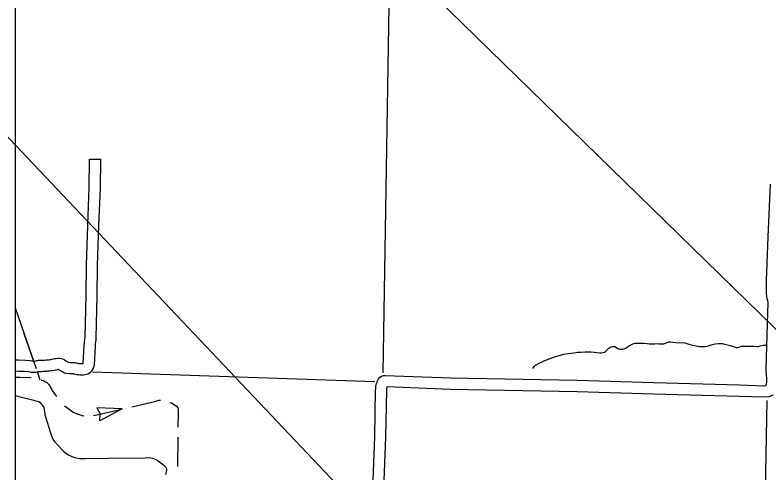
# Model space of a CAD drawing. Extents: x 1196286 to 1268366, y 2040822 to 2082115.
# Drawn here: x 1214333 to 1218140, y 2059553 to 2061864 of the extents above; entities that cross this region are included whole.
import ezdxf

# ---------------------------------------------------------------- set-up
doc = ezdxf.new("R2010")
doc.units = 0
for name, color, linetype in [('60', 7, 'Continuous'), ('62', 7, 'Continuous'), ('63', 7, 'Continuous'), ('Level 72', 7, 'Continuous'), ('Level 8', 7, 'Continuous')]:
    doc.layers.add(name, color=color, linetype=linetype)

msp = doc.modelspace()

# ---------------------------------------------------------------- linework, layer by layer
at = {"layer": '60'}
for points in [[(1216219.4, 2061988.4), (1216220.3, 2061913.1), (1216189.7, 2060057.8)], [(1216149.3, 2060013.5), (1214724, 2060061.8)], [(1218129.9, 2059918.8), (1218094.4, 2058013.7)]]:
    msp.add_lwpolyline(points, dxfattribs=at)
at = {"layer": '62'}
msp.add_lwpolyline([(1216947.8, 2060081.3), (1216948.7, 2060082.1), (1216954.6, 2060091.3), (1216961.6, 2060097.2), (1216986.5, 2060110.6), (1217014, 2060123.2), (1217035.8, 2060131.3), (1217062.2, 2060140.9), (1217087, 2060148.2), (1217104.4, 2060152.3), (1217127.7, 2060156.4), (1217154.5, 2060160.3), (1217174.1, 2060162.1), (1217191.3, 2060163.3), (1217211.7, 2060164.3), (1217243.2, 2060164), (1217285.7, 2060160.2), (1217294.5, 2060159.5), (1217301.6, 2060160.5), (1217309.3, 2060162.9), (1217314.6, 2060166.8), (1217317.9, 2060170.4), (1217331.3, 2060182.9), (1217337.3, 2060186.6), (1217343.6, 2060189.1), (1217350.8, 2060190.7), (1217356.6, 2060191.6), (1217361.8, 2060191), (1217366, 2060189.8), (1217377.4, 2060180.9), (1217385.2, 2060178.3), (1217394.1, 2060177.5), (1217401.6, 2060178.3), (1217412.7, 2060181.4), (1217422.3, 2060185.7), (1217430.8, 2060192.4), (1217442.5, 2060199.7), (1217449.3, 2060202.9), (1217458.4, 2060206.1), (1217466.3, 2060207.7), (1217476.2, 2060208.3), (1217495.1, 2060208.3), (1217510.6, 2060207.8), (1217525.3, 2060205.9), (1217534.9, 2060204.2), (1217548.4, 2060204.1), (1217562.7, 2060205.5), (1217570.8, 2060206), (1217586, 2060205), (1217601.3, 2060204.7), (1217608.8, 2060205.5), (1217617.5, 2060207.9), (1217634.6, 2060214.6), (1217640.9, 2060215.5), (1217656.1, 2060212.5), (1217669.3, 2060211), (1217685.8, 2060210.7), (1217707, 2060212.3), (1217715.7, 2060210.6), (1217725.1, 2060206), (1217735.1, 2060202.5), (1217752.6, 2060198.6), (1217766.2, 2060196.8), (1217779.4, 2060193.1), (1217789.9, 2060191.9), (1217806, 2060191.2), (1217816.9, 2060191.9), (1217827.8, 2060193.9), (1217848.9, 2060199.8), (1217868.8, 2060204.6), (1217886.2, 2060206.6), (1217903.6, 2060205.8), (1217916.5, 2060203.7), (1217930.8, 2060200), (1217944.4, 2060195.9), (1217966.3, 2060189.2), (1217974.5, 2060186.3), (1217982.4, 2060186.6), (1217988.3, 2060188.5), (1217995.9, 2060191.3), (1218001.8, 2060192.6), (1218019.5, 2060193.8), (1218037.9, 2060193.8), (1218064.6, 2060193.1), (1218080.1, 2060191.6), (1218088.3, 2060192.1), (1218096.6, 2060194), (1218111.1, 2060197.4), (1218130, 2060197.8)], dxfattribs=at)
at = {"layer": '63'}
for p, q in [((1214874.4, 2059876.3), (1214745.8, 2059881.2)), ((1214745.8, 2059881.2), (1214761.8, 2059850.9)), ((1214874.4, 2059876.3), (1214760.6, 2059816.2)), ((1214760.6, 2059816.2), (1214761.9, 2059850.4))]:
    msp.add_line(p, q, dxfattribs=at)
for points in [[(1214332.8, 2060386.3), (1214438.8, 2060080.1)], [(1214332.8, 2060386.3), (1214361.5, 2060303.4)], [(1214377.7, 2060256.6), (1214425.7, 2060117.9)], [(1214444, 2060065.1), (1214458.2, 2060024)], [(1214332.8, 2060036.6), (1214356.4, 2060036.3), (1214413.9, 2060034.9)], [(1214464.7, 2060021.2), (1214468, 2060021.4), (1214476.5, 2060019.1), (1214483.1, 2060015.2), (1214492.4, 2060009.9), (1214502.1, 2060001.1), (1214508, 2059992.9), (1214512.4, 2059985.1), (1214516.3, 2059977.2), (1214520.7, 2059968.9), (1214523.2, 2059965), (1214542.8, 2059939.3)], [(1214332.8, 2059943.9), (1214345.8, 2059940.9), (1214427.1, 2059921.3), (1214438.2, 2059918), (1214452.7, 2059913.6), (1214459.9, 2059908.6), (1214464.7, 2059902.6), (1214471.6, 2059894.4), (1214477.5, 2059882.8), (1214480.3, 2059873), (1214481.7, 2059864.2), (1214482.6, 2059855.4), (1214483.9, 2059846.1), (1214484.9, 2059841.6), (1214512.7, 2059751), (1214520.4, 2059731.5), (1214525.2, 2059719.6), (1214532.1, 2059711.5), (1214547.2, 2059695.9), (1214575.5, 2059664.1), (1214589.1, 2059653.2), (1214606.2, 2059643.4), (1214615.3, 2059637.8), (1214628.2, 2059632.4), (1214640.6, 2059629.1), (1214660.5, 2059626.1), (1214671.6, 2059625.8), (1214689, 2059625.6), (1214803.9, 2059627), (1214989.7, 2059629.6), (1215010.3, 2059631.1), (1215028.6, 2059628.4), (1215043.4, 2059621.9), (1215055.3, 2059614.6), (1215069.6, 2059604.5), (1215083, 2059594.7), (1215091.8, 2059583.9), (1215097.2, 2059574), (1215096.8, 2059566.1), (1215092.1, 2059545.4)], [(1214922.7, 2059887.4), (1214995, 2059904)], [(1214995, 2059904), (1215038.6, 2059914), (1215058.4, 2059919.9), (1215067.3, 2059920.5)], [(1215114.8, 2059909.4), (1215122, 2059906.3), (1215137.1, 2059899.5), (1215148, 2059890.8), (1215155.4, 2059882.3), (1215156.6, 2059874.5), (1215156.4, 2059853.3), (1215155.4, 2059783.5)], [(1214582, 2059892.6), (1214592, 2059885.9), (1214626.4, 2059860.7), (1214642, 2059852.9), (1214660.7, 2059846.9), (1214670.8, 2059843.4), (1214680.4, 2059841.6)], [(1214729.5, 2059843.8), (1214745.5, 2059846.9), (1214857.5, 2059872.4), (1214874.4, 2059876.3)], [(1215154.7, 2059734), (1215152.6, 2059585.5)]]:
    msp.add_lwpolyline(points, dxfattribs=at)
at = {"layer": 'Level 72'}
for points in [[(1214683.6, 2060211.5), (1214685.8, 2060228.3), (1214686.5, 2060237.4), (1214691.8, 2060448.3), (1214693.7, 2060602.3), (1214700.2, 2060804.1), (1214707.3, 2060992.7), (1214709.1, 2061137.8), (1214765.4, 2061137.1)], [(1214739.4, 2060204.1), (1214741.8, 2060222.7), (1214742.7, 2060234.7), (1214748, 2060447.3), (1214749.9, 2060601), (1214756.4, 2060802.1), (1214763.5, 2060991.3), (1214765.4, 2061137.1)], [(1218127.1, 2059994.8), (1218128.8, 2060002.8), (1218129.4, 2060009), (1218130.1, 2060020.1), (1218130.1, 2060027.9), (1218127.9, 2060051.5), (1218126.8, 2060064.5), (1218126.9, 2060076.5), (1218132.9, 2060305.9), (1218135.7, 2060414.8), (1218135.4, 2060418.8), (1218134.4, 2060422.7), (1218132, 2060432.5), (1218130, 2060444.7), (1218128.8, 2060459.3), (1218128.4, 2060470.2), (1218128.3, 2060523.3), (1218136.9, 2060745.6), (1218148.3, 2061010)], [(1214332.8, 2060124.9), (1214333.3, 2060124.8), (1214352.3, 2060123.7), (1214384.8, 2060122.3), (1214408.6, 2060120.3), (1214415, 2060119), (1214419, 2060118.6), (1214424, 2060118.1), (1214429.2, 2060117.9), (1214431, 2060117.8), (1214431.2, 2060117.9), (1214436.8, 2060119.9), (1214442.1, 2060121.1), (1214446.2, 2060121.6), (1214450.5, 2060121.9), (1214453.7, 2060122), (1214455.7, 2060122), (1214456.3, 2060122), (1214460.5, 2060122.2), (1214465.2, 2060122.3), (1214471.6, 2060122.5), (1214482.1, 2060123.3), (1214489.5, 2060123.6), (1214494.9, 2060124), (1214503.4, 2060124.7), (1214509.8, 2060125.3), (1214514, 2060126), (1214519.4, 2060127.1), (1214525.1, 2060128.4), (1214532.6, 2060130.3), (1214539.7, 2060131.7), (1214548.4, 2060132.8), (1214557.6, 2060132.8), (1214565.3, 2060131.7), (1214572.9, 2060129.3), (1214580.5, 2060125.7), (1214588.5, 2060119.9), (1214592.7, 2060117), (1214596, 2060115), (1214598.3, 2060113.7), (1214601.2, 2060112.5), (1214601.4, 2060112.4), (1214610.3, 2060111.4), (1214615.8, 2060111.2), (1214623.8, 2060110.8), (1214629.2, 2060110.6), (1214633.9, 2060110.1), (1214639.6, 2060109.1), (1214644.9, 2060107.7), (1214648.9, 2060106.8), (1214652.3, 2060106.2), (1214658.1, 2060105.6), (1214663.4, 2060105.2), (1214669, 2060104.8), (1214672.6, 2060104.8), (1214673.9, 2060104.8), (1214675.8, 2060105.1), (1214676.4, 2060105.3), (1214677.2, 2060105.9), (1214677.3, 2060106.1), (1214682.3, 2060196.5), (1214683.5, 2060210.3)], [(1214332.8, 2060068.5), (1214349.5, 2060067.5), (1214381.2, 2060066.2), (1214400.8, 2060064.5), (1214406.8, 2060063.3), (1214413.4, 2060062.7), (1214420.2, 2060062), (1214426.8, 2060061.7), (1214432.6, 2060061.5), (1214438.2, 2060061.9), (1214443.9, 2060063), (1214449, 2060064.5), (1214452, 2060065.6), (1214453.2, 2060065.7), (1214454.6, 2060065.7), (1214456.4, 2060065.7), (1214458.1, 2060065.8), (1214462.4, 2060066), (1214466.9, 2060066.1), (1214474.7, 2060066.4), (1214485.4, 2060067.2), (1214492.5, 2060067.5), (1214499, 2060067.9), (1214508.4, 2060068.7), (1214517, 2060069.5), (1214524.2, 2060070.7), (1214531.5, 2060072.2), (1214538.4, 2060073.8), (1214544.8, 2060075.4), (1214548.4, 2060076.1), (1214551.9, 2060076.5), (1214552.5, 2060076.5), (1214556.1, 2060073.9), (1214561.9, 2060070), (1214567.6, 2060066.4), (1214573.7, 2060063.1), (1214582.7, 2060059.2), (1214590.9, 2060057), (1214605.9, 2060055.3), (1214613.4, 2060055), (1214621.4, 2060054.6), (1214625.3, 2060054.5), (1214626.1, 2060054.4), (1214627.3, 2060054.2), (1214631.3, 2060053.1), (1214637.8, 2060051.6), (1214644.5, 2060050.5), (1214652.9, 2060049.5), (1214659.7, 2060049), (1214667.3, 2060048.6), (1214672.7, 2060048.6), (1214678.4, 2060048.6), (1214686.1, 2060049.8), (1214692.8, 2060051.3), (1214700.8, 2060054.3), (1214708.5, 2060058.9), (1214715.2, 2060064.2), (1214722.1, 2060070.8), (1214727.6, 2060079.1), (1214731.3, 2060089), (1214733.2, 2060099.3), (1214738.4, 2060192.5), (1214739.5, 2060205.3)], [(1216100.9, 2058055.4), (1216112.8, 2058487.4), (1216118, 2058808.5), (1216122.9, 2059028.9), (1216132, 2059242.9), (1216139.1, 2059471.5), (1216149.5, 2059736.7), (1216154, 2059972.5), (1216154.3, 2059978.2), (1216154.8, 2059983.3), (1216155.5, 2059989.7), (1216157.2, 2059999), (1216159, 2060005.3), (1216161.2, 2060012.1), (1216163.7, 2060018.1), (1216168.6, 2060028.8)], [(1216168.6, 2060028.8), (1216174.7, 2060036.4), (1216183.4, 2060042.4), (1216193.3, 2060045.5), (1216202.8, 2060045.4), (1216532.7, 2060032.6), (1216897.9, 2060026.2), (1217172.4, 2060021.3), (1217558.9, 2060009.4), (1217991.7, 2059997.8), (1218112.8, 2059993.7), (1218127.1, 2059994.8)], [(1216157.1, 2058053.5), (1216169.1, 2058486.2), (1216174.3, 2058807.5), (1216179.1, 2059027.1), (1216188.2, 2059240.8), (1216195.3, 2059469.5), (1216205.7, 2059735.1), (1216210.3, 2059970.8), (1216210.4, 2059974), (1216210.8, 2059977.5), (1216211.9, 2059988.8)], [(1216211.9, 2059988.8), (1216531.1, 2059976.4), (1216896.9, 2059970), (1217171.1, 2059965.1), (1217557.2, 2059953.2), (1217990, 2059941.6), (1218113.9, 2059937.4), (1218141.2, 2059939.4), (1218162.6, 2059948.2)]]:
    msp.add_lwpolyline(points, dxfattribs=at)
at = {"layer": 'Level 8'}
for p, q in [((1213846, 2064502), (1222466.5, 2056092.9)), ((1214128.3, 2061424.1), (1220810.5, 2054380.7))]:
    msp.add_line(p, q, dxfattribs=at)
msp.add_lwpolyline([(1241590.6, 2065596.8), (1214332.8, 2065596.8), (1214332.8, 2047966.3), (1241590.6, 2047966.3)], close=True, dxfattribs=at)

doc.saveas('drawing.dxf')
